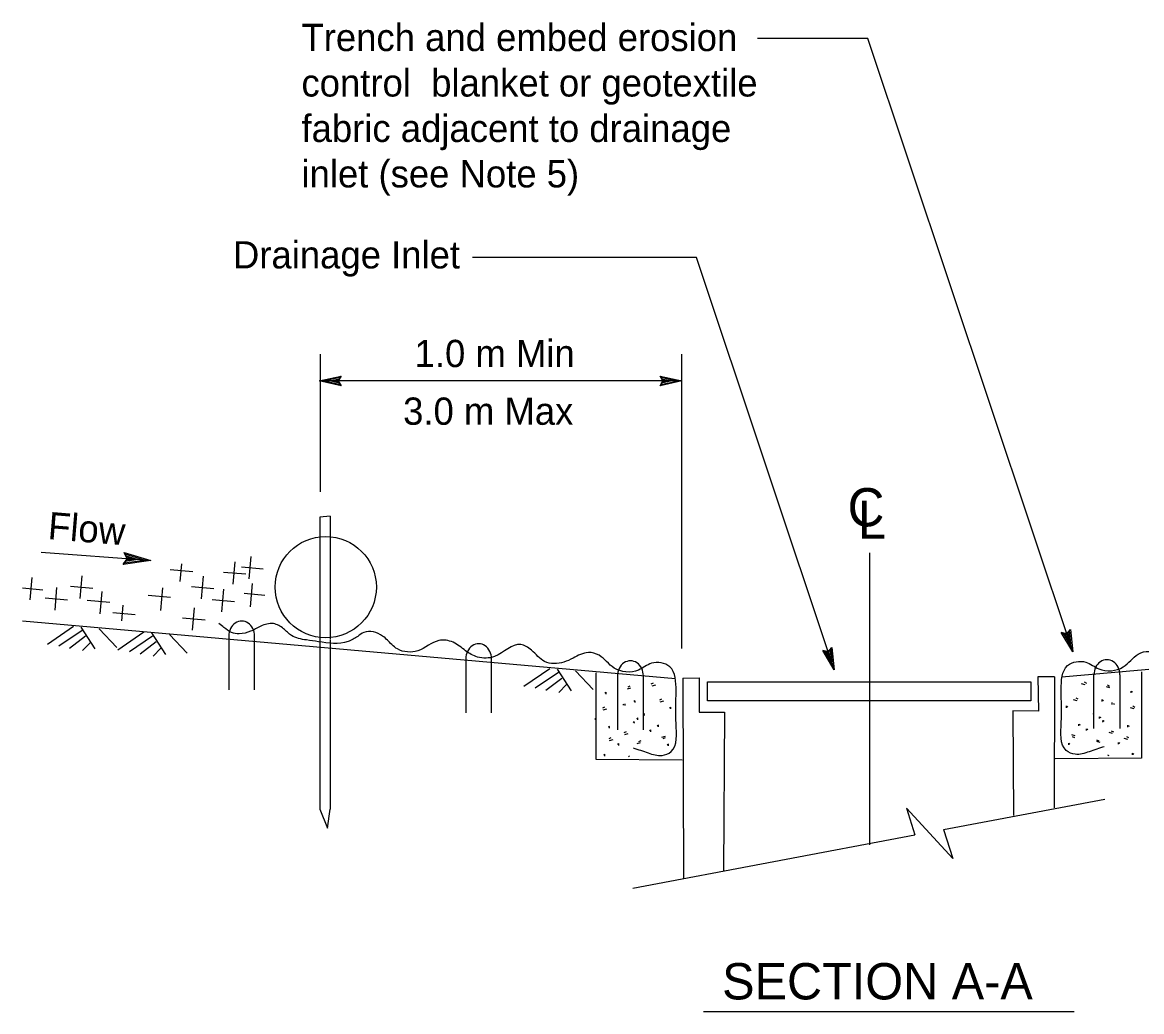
# Model space of a CAD drawing. Extents: x 6707406 to 6714471, y 1868570 to 1872341.
# Drawn here: x 6708958.3 to 6709253.8, y 1871953.1 to 1872214.3 of the extents above; entities that cross this region are included whole.
import ezdxf

# ---------------------------------------------------------------- set-up
doc = ezdxf.new("R2010")
doc.units = 0
for name, color, linetype in [('1 Control', 7, 'Continuous'), ('26 undefined', 7, 'Continuous'), ('57 Undefined', 7, 'Continuous'), ('60 Nongeo Data', 7, 'Continuous')]:
    doc.layers.add(name, color=color, linetype=linetype)

msp = doc.modelspace()

# ---------------------------------------------------------------- linework, layer by layer
at = {"layer": '1 Control'}
for p, q in [((6709042.47, 1872120.91), (6709042.47, 1872120.91)), ((6709126.68, 1872120.91), (6709126.68, 1872120.91)), ((6709036.71, 1872119.63), (6709036.71, 1872119.63)), ((6709042.47, 1872118.34), (6709042.47, 1872118.34)), ((6709126.68, 1872118.35), (6709126.68, 1872118.35)), ((6709132.44, 1872119.63), (6709132.44, 1872119.63)), ((6708985.16, 1872074.36), (6708985.16, 1872074.36)), ((6708984.92, 1872071.17), (6708984.92, 1872071.17)), ((6708992.22, 1872072.21), (6708992.22, 1872072.21)), ((6709012.8, 1872052.25), (6709012.8, 1872038.04)), ((6709019.64, 1872038.04), (6709019.64, 1872052.25)), ((6709075.37, 1872046.24), (6709075.37, 1872032.04)), ((6709082.21, 1872032.04), (6709082.21, 1872046.24)), ((6709115.44, 1872041.74), (6709115.44, 1872027.54)), ((6709122.28, 1872027.54), (6709122.28, 1872041.74)), ((6709241.22, 1872027.84), (6709241.22, 1872042.04)), ((6709248.06, 1872042.04), (6709248.06, 1872027.84))]:
    msp.add_line(p, q, dxfattribs=at)
for points in [[(6709042.47, 1872118.34), (6709036.71, 1872119.63), (6709042.47, 1872120.91), (6709042.26, 1872120.56), (6709038.04, 1872119.63), (6709042.27, 1872118.68), (6709042.06, 1872119.02), (6709039.36, 1872119.63), (6709042.06, 1872120.22), (6709041.85, 1872119.88), (6709040.69, 1872119.63), (6709041.86, 1872119.36), (6709041.7, 1872119.63), (6709042.47, 1872120.91), (6709041.7, 1872119.63)], [(6709126.68, 1872120.91), (6709132.44, 1872119.63), (6709126.68, 1872118.35), (6709126.89, 1872118.69), (6709131.11, 1872119.62), (6709126.89, 1872120.57), (6709127.09, 1872120.23), (6709129.79, 1872119.63), (6709127.09, 1872119.03), (6709127.3, 1872119.37), (6709128.46, 1872119.63), (6709127.29, 1872119.89), (6709127.45, 1872119.63), (6709126.68, 1872118.35), (6709127.45, 1872119.63)], [(6708985.16, 1872074.36), (6708992.22, 1872072.21), (6708984.92, 1872071.17), (6708985.21, 1872071.57), (6708990.55, 1872072.33), (6708985.38, 1872073.92), (6708985.61, 1872073.47), (6708988.91, 1872072.46), (6708985.49, 1872071.98), (6708985.78, 1872072.38), (6708987.26, 1872072.59), (6708985.83, 1872073.03), (6708986, 1872072.69), (6708984.92, 1872071.17), (6708986, 1872072.69)]]:
    msp.add_lwpolyline(points, close=True, dxfattribs=at)
for centre, major_axis, start_param, end_param in [((6709016.22, 1872052.25), (0, -3.99), 1.570796, 4.712389), ((6709078.79, 1872046.24), (0, -3.99), 1.570796, 4.712389), ((6709118.86, 1872041.74), (0, -3.99), 1.570796, 4.712389), ((6709244.64, 1872042.04), (0, 3.99), 4.712389, 7.853982)]:
    msp.add_ellipse(centre, major_axis=major_axis, ratio=0.857645, start_param=start_param, end_param=end_param, dxfattribs=at)
at = {"layer": '26 undefined'}
for p, q in [((6709039.55, 1872083.92), (6709036.83, 1872083.71)), ((6709036.83, 1872083.71), (6709036.83, 1872077.82)), ((6709039.54, 1872083.9), (6709039.54, 1872077.72)), ((6709036.83, 1872077.79), (6709036.84, 1872051.3)), ((6709039.54, 1872077.7), (6709039.55, 1872051.55)), ((6709018.16, 1872067.35), (6709018.68, 1872073.24)), ((6708999.98, 1872066.64), (6709000.39, 1872071.33)), ((6709014.01, 1872065.97), (6709014.53, 1872071.91)), ((6709016.19, 1872070.54), (6709021.87, 1872070.03)), ((6708960.41, 1872061.81), (6708960.93, 1872067.75)), ((6708973.6, 1872062.2), (6708974.13, 1872068.14)), ((6708997.36, 1872069.87), (6709003.3, 1872069.34)), ((6709005.59, 1872062.14), (6709006.11, 1872068.07)), ((6709011.39, 1872069.19), (6709017.32, 1872068.67)), ((6708958.32, 1872064.99), (6708963.73, 1872064.51)), ((6708966.93, 1872059.14), (6708967.45, 1872065.07)), ((6708970.99, 1872065.43), (6708976.92, 1872064.9)), ((6708994.91, 1872059.05), (6708995.44, 1872064.99)), ((6709002.97, 1872065.36), (6709008.9, 1872064.84)), ((6709011, 1872058.69), (6709011.53, 1872064.62)), ((6709018.55, 1872059.95), (6709019.1, 1872066.19)), ((6708964.31, 1872062.36), (6708970.24, 1872061.83)), ((6708975.45, 1872061.74), (6708981.38, 1872061.22)), ((6708978.86, 1872058.12), (6708979.39, 1872064.05)), ((6708991.5, 1872063.08), (6708997.43, 1872062.55)), ((6709008.39, 1872061.91), (6709014.32, 1872061.39)), ((6709016.84, 1872063.57), (6709022.37, 1872063.08)), ((6708982.16, 1872058.49), (6708988.1, 1872057.96)), ((6708984.54, 1872056.27), (6708984.91, 1872060.4)), ((6709003.21, 1872053.84), (6709003.74, 1872059.77)), ((6709000.6, 1872057.06), (6709006.53, 1872056.54)), ((6709036.84, 1872051.37), (6709036.86, 1872006.53)), ((6709039.55, 1872051.33), (6709039.57, 1872006.58)), ((6709118.04, 1872038.33), (6709118.97, 1872038.6)), ((6709118.71, 1872039.06), (6709118.14, 1872038.79)), ((6709124.83, 1872039.86), (6709124.26, 1872039.58)), ((6709124.6, 1872039.13), (6709125.54, 1872039.4)), ((6709238.89, 1872039.43), (6709237.96, 1872039.7)), ((6709238.67, 1872040.16), (6709239.24, 1872039.88)), ((6709245.46, 1872038.63), (6709244.53, 1872038.9)), ((6709244.79, 1872039.36), (6709245.36, 1872039.09)), ((6709251.06, 1872037.25), (6709251.07, 1872037.73)), ((6709251.1, 1872037.7), (6709251.4, 1872037.5)), ((6709112.4, 1872037.4), (6709112.09, 1872037.2)), ((6709112.44, 1872036.95), (6709112.42, 1872037.43)), ((6709120.05, 1872035.16), (6709119.74, 1872034.96)), ((6709120.09, 1872034.71), (6709120.07, 1872035.2)), ((6709127.08, 1872035.64), (6709126.51, 1872035.36)), ((6709126.71, 1872034.91), (6709127.64, 1872035.18)), ((6709236.79, 1872035.21), (6709235.86, 1872035.48)), ((6709236.42, 1872035.94), (6709236.98, 1872035.66)), ((6709243.41, 1872035.01), (6709243.43, 1872035.5)), ((6709243.45, 1872035.46), (6709243.76, 1872035.26)), ((6709112.03, 1872033.51), (6709111.47, 1872033.24)), ((6709111.66, 1872032.78), (6709112.6, 1872033.05)), ((6709117.14, 1872034.21), (6709116.84, 1872034.01)), ((6709117.48, 1872033.91), (6709117.47, 1872034.39)), ((6709122.41, 1872031.91), (6709122.5, 1872031.32)), ((6709129.47, 1872033.48), (6709129.16, 1872033.28)), ((6709129.51, 1872033.03), (6709129.49, 1872033.51)), ((6709233.99, 1872033.33), (6709234.01, 1872033.81)), ((6709234.03, 1872033.78), (6709234.34, 1872033.58)), ((6709241.09, 1872032.21), (6709240.99, 1872031.62)), ((6709246.02, 1872034.21), (6709246.03, 1872034.7)), ((6709246.36, 1872034.51), (6709246.66, 1872034.31)), ((6709251.84, 1872033.08), (6709250.9, 1872033.35)), ((6709251.46, 1872033.81), (6709252.03, 1872033.54)), ((6709109.67, 1872030.14), (6709109.66, 1872030.62)), ((6709119.86, 1872029.69), (6709119.55, 1872029.49)), ((6709119.9, 1872029.24), (6709119.88, 1872029.73)), ((6709120.77, 1872030.63), (6709120.46, 1872030.43)), ((6709120.81, 1872030.18), (6709120.79, 1872030.67)), ((6709237.21, 1872028.57), (6709237.23, 1872029.05)), ((6709237.25, 1872029.02), (6709237.56, 1872028.82)), ((6709242.69, 1872030.48), (6709242.71, 1872030.97)), ((6709242.73, 1872030.93), (6709243.04, 1872030.73)), ((6709243.6, 1872029.54), (6709243.62, 1872030.03)), ((6709243.64, 1872029.99), (6709243.95, 1872029.79)), ((6709113.3, 1872028.39), (6709113, 1872028.19)), ((6709113.34, 1872027.94), (6709113.32, 1872028.42)), ((6709117.71, 1872026.98), (6709117.15, 1872026.71)), ((6709117.34, 1872026.25), (6709118.27, 1872026.52)), ((6709124.19, 1872027.46), (6709123.88, 1872027.26)), ((6709124.23, 1872027.01), (6709124.21, 1872027.5)), ((6709126.24, 1872028.72), (6709125.94, 1872028.52)), ((6709126.28, 1872028.27), (6709126.27, 1872028.75)), ((6709127.18, 1872025.6), (6709128.12, 1872025.87)), ((6709236.31, 1872025.9), (6709235.38, 1872026.17)), ((6709239.27, 1872027.31), (6709239.28, 1872027.8)), ((6709239.31, 1872027.76), (6709239.61, 1872027.56)), ((6709246.16, 1872026.55), (6709245.22, 1872026.82)), ((6709245.78, 1872027.28), (6709246.35, 1872027.01)), ((6709250.16, 1872028.24), (6709250.17, 1872028.72)), ((6709250.2, 1872028.69), (6709250.5, 1872028.49)), ((6709113.72, 1872025.42), (6709113.15, 1872025.15)), ((6709113.35, 1872024.69), (6709114.28, 1872024.96)), ((6709115.74, 1872023.86), (6709115.44, 1872023.66)), ((6709115.78, 1872023.41), (6709115.77, 1872023.9)), ((6709120.59, 1872023.89), (6709121.52, 1872024.16)), ((6709121.56, 1872024.62), (6709120.99, 1872024.35)), ((6709128.01, 1872025.43), (6709127.44, 1872025.15)), ((6709128.9, 1872023.7), (6709128.59, 1872023.5)), ((6709128.94, 1872023.25), (6709128.92, 1872023.73)), ((6709234.56, 1872023.55), (6709234.58, 1872024.03)), ((6709234.6, 1872024), (6709234.9, 1872023.8)), ((6709235.49, 1872025.73), (6709236.06, 1872025.45)), ((6709241.94, 1872024.92), (6709242.51, 1872024.65)), ((6709242.91, 1872024.19), (6709241.98, 1872024.46)), ((6709247.72, 1872023.71), (6709247.73, 1872024.2)), ((6709247.76, 1872024.16), (6709248.06, 1872023.96)), ((6709250.15, 1872024.99), (6709249.22, 1872025.26)), ((6709249.78, 1872025.72), (6709250.35, 1872025.45)), ((6709112.08, 1872021.03), (6709111.78, 1872020.83)), ((6709112.12, 1872020.58), (6709112.11, 1872021.06)), ((6709118.65, 1872020.61), (6709118.34, 1872020.41)), ((6709244.85, 1872020.91), (6709245.16, 1872020.71)), ((6709251.37, 1872020.88), (6709251.39, 1872021.36)), ((6709251.42, 1872021.33), (6709251.72, 1872021.13)), ((6709036.87, 1872006.53), (6709038.84, 1872001.59)), ((6709038.84, 1872001.59), (6709039.58, 1872006.58))]:
    msp.add_line(p, q, dxfattribs=at)
for points in [[(6708958.32, 1872056.26), (6709130.78, 1872041.08)], [(6709404.75, 1872056.52), (6709232.71, 1872041.38)], [(6709109.69, 1872042.54), (6709109.73, 1872019.74), (6709132.5, 1872019.57)], [(6709253.81, 1872042.84), (6709253.76, 1872020.04), (6709231, 1872019.87)]]:
    msp.add_lwpolyline(points, dxfattribs=at)
at = {"layer": '57 Undefined'}
for p, q in [((6709181.55, 1872210.09), (6709152.38, 1872210.09)), ((6709235.65, 1872048.14), (6709181.55, 1872210.09)), ((6709136.28, 1872152.27), (6709077.16, 1872152.27)), ((6709172.67, 1872043.36), (6709136.28, 1872152.27)), ((6709037.02, 1872090.35), (6709037.02, 1872126.74)), ((6709132.44, 1872049.02), (6709132.44, 1872126.74)), ((6709132.44, 1872119.63), (6709037.21, 1872119.63)), ((6709181.94, 1872074.25), (6709181.94, 1871997.18)), ((6709201.53, 1872001.18), (6709244.07, 1872009.21)), ((6709119.45, 1871985.69), (6709193.98, 1871999.76)), ((6709138.11, 1871953.12), (6709236, 1871953.12))]:
    msp.add_line(p, q, dxfattribs=at)
msp.add_lwpolyline([(6709201.53, 1872001.18), (6709203.99, 1871993.52), (6709191.7, 1872006.84), (6709193.98, 1871999.76)], dxfattribs=at)
at = {"layer": '60 Nongeo Data'}
for p, q in [((6708991.72, 1872072.21), (6708963.29, 1872074.38)), ((6708971.81, 1872054.77), (6708964.93, 1872050.08)), ((6708974.1, 1872053.78), (6708967.95, 1872049.58)), ((6708973.76, 1872054.61), (6708977.46, 1872048.92)), ((6708978.57, 1872054.21), (6708983.22, 1872049.24)), ((6708990.42, 1872053.27), (6708983.54, 1872048.58)), ((6708992.37, 1872053.11), (6708996.06, 1872047.42)), ((6708997.17, 1872052.71), (6709001.83, 1872047.74)), ((6709232.61, 1872053.2), (6709232.61, 1872053.2)), ((6709235.04, 1872054.01), (6709235.04, 1872054.01)), ((6708975.01, 1872052.22), (6708970.78, 1872049.01)), ((6708976.26, 1872050.57), (6708974.23, 1872048.48)), ((6708992.71, 1872052.28), (6708986.56, 1872048.08)), ((6708993.62, 1872050.72), (6708989.39, 1872047.51)), ((6708994.87, 1872049.06), (6708992.83, 1872046.98)), ((6709169.63, 1872048.42), (6709169.63, 1872048.42)), ((6709172.07, 1872049.23), (6709172.07, 1872049.23)), ((6709235.65, 1872048.14), (6709235.65, 1872048.14)), ((6709097.56, 1872043.66), (6709090.68, 1872038.97)), ((6709099.85, 1872042.67), (6709093.7, 1872038.48)), ((6709100.76, 1872041.11), (6709096.53, 1872037.9)), ((6709099.51, 1872043.5), (6709103.2, 1872037.81)), ((6709104.32, 1872043.1), (6709108.97, 1872038.13)), ((6709132.66, 1872041.19), (6709132.85, 1871988.3)), ((6709172.67, 1872043.36), (6709172.67, 1872043.36)), ((6709230.81, 1872041.52), (6709230.69, 1872006.91)), ((6709102.01, 1872039.46), (6709099.98, 1872037.38))]:
    msp.add_line(p, q, dxfattribs=at)
for points in [[(6709235.04, 1872054.01), (6709235.65, 1872048.14), (6709232.61, 1872053.2), (6709233, 1872053.12), (6709235.22, 1872049.41), (6709234.79, 1872053.71), (6709234.53, 1872053.41), (6709234.81, 1872050.66), (6709233.39, 1872053.03), (6709233.78, 1872052.94), (6709234.39, 1872051.92), (6709234.27, 1872053.11), (6709234.07, 1872052.88), (6709232.61, 1872053.2), (6709234.07, 1872052.88)], [(6709172.07, 1872049.23), (6709172.67, 1872043.36), (6709169.63, 1872048.42), (6709170.02, 1872048.33), (6709172.24, 1872044.62), (6709171.81, 1872048.93), (6709171.55, 1872048.63), (6709171.83, 1872045.87), (6709170.41, 1872048.24), (6709170.8, 1872048.16), (6709171.41, 1872047.13), (6709171.29, 1872048.33), (6709171.09, 1872048.09), (6709169.63, 1872048.42), (6709171.09, 1872048.09)], [(6709139.2, 1872040.17), (6709224.53, 1872040.17), (6709224.53, 1872035.14), (6709139.2, 1872035.14)]]:
    msp.add_lwpolyline(points, close=True, dxfattribs=at)
for points in [[(6709132.66, 1872041.19), (6709137.04, 1872041.21), (6709137.03, 1872032.14), (6709143.65, 1872032.18)], [(6709230.81, 1872041.52), (6709226.43, 1872041.54), (6709226.55, 1872032.46), (6709219.83, 1872032.51)], [(6709143.65, 1872032.18), (6709143.43, 1871990.33)], [(6709219.83, 1872032.51), (6709219.97, 1872004.87)]]:
    msp.add_lwpolyline(points, dxfattribs=at)
msp.add_circle((6709038.41, 1872065.2), 13.36, dxfattribs=at)
for points in [[(6709119.54, 1872022.77), (6709123.55, 1872021.43), (6709127.23, 1872020.76), (6709129.57, 1872021.76), (6709130.9, 1872029.12), (6709130.9, 1872037.82), (6709129.23, 1872044.17), (6709124.4, 1872045.09), (6709120.95, 1872043.29), (6709114.52, 1872043.84), (6709110.59, 1872047.19), (6709107.74, 1872047.94), (6709103.69, 1872046.44), (6709101.29, 1872045.39), (6709096.19, 1872045.54), (6709092.73, 1872048.54), (6709089.88, 1872050.04), (6709082.98, 1872046.89), (6709078.48, 1872046.74), (6709075.33, 1872048.39), (6709072.03, 1872050.64), (6709068.28, 1872051.09), (6709062.72, 1872048.39), (6709057.34, 1872048.86), (6709055.82, 1872050.04), (6709053.42, 1872052.29), (6709048.48, 1872053.21), (6709046.85, 1872052.2), (6709044.3, 1872050.82), (6709036.46, 1872050.79), (6709033.31, 1872051.24), (6709029.38, 1872052.41), (6709027.25, 1872054.21), (6709024.58, 1872055.55), (6709021.23, 1872054.88), (6709018.56, 1872053.54), (6709015.55, 1872052.87), (6709013.54, 1872053.21), (6709011.54, 1872054.54), (6709010.2, 1872055.55)], [(6709243.96, 1872023.07), (6709239.95, 1872021.73), (6709236.27, 1872021.06), (6709233.93, 1872022.06), (6709232.59, 1872029.42), (6709232.59, 1872038.12), (6709234.27, 1872044.48), (6709239.1, 1872045.39), (6709242.55, 1872043.59), (6709248.98, 1872044.14), (6709252.91, 1872047.49), (6709255.76, 1872048.24), (6709259.81, 1872046.74), (6709262.21, 1872045.69), (6709267.31, 1872045.84), (6709270.76, 1872048.84), (6709273.61, 1872050.34), (6709280.52, 1872047.19), (6709285.02, 1872047.04), (6709288.17, 1872048.69), (6709291.47, 1872050.94), (6709295.22, 1872051.39), (6709300.77, 1872048.69), (6709306.15, 1872049.16), (6709307.68, 1872050.34), (6709310.08, 1872052.59), (6709315.01, 1872053.51), (6709316.64, 1872052.5), (6709319.19, 1872051.12), (6709327.03, 1872051.09), (6709330.19, 1872051.54), (6709334.11, 1872052.71), (6709336.25, 1872054.51), (6709338.92, 1872055.85), (6709342.26, 1872055.18), (6709344.94, 1872053.84), (6709347.95, 1872053.17), (6709349.95, 1872053.51), (6709351.96, 1872054.84), (6709353.3, 1872055.85)]]:
    msp.add_spline(points, degree=3, dxfattribs=at)

# ---------------------------------------------------------------- texts
at = {"layer": '57 Undefined'}
for s, height, p in [('Trench and embed erosion', 7.1998, (6709032, 1872206.73)), ('control  blanket or geotextile ', 7.1998, (6709032, 1872194.73)), ('fabric adjacent to drainage', 7.1998, (6709032, 1872182.73)), ('inlet (see Note 5)', 7.1998, (6709032, 1872170.73)), ('Drainage Inlet', 7.1998, (6709013.92, 1872149.34)), ('1.0 m Min', 7.2, (6709061.87, 1872123.29)), ('3.0 m Max', 7.2, (6709058.84, 1872108.06)), ('C', 10.09, (6709176.18, 1872081.25)), ('L', 10.09, (6709178.87, 1872077.97)), ('SECTION A-A', 9.5997, (6709143.06, 1871956.33))]:
    msp.add_text(s, height=height, dxfattribs=at).set_placement(p)
msp.add_text('Flow', height=7.2, rotation=355.2879, dxfattribs=at).set_placement((6708964.88, 1872077.9))

doc.saveas('drawing.dxf')
